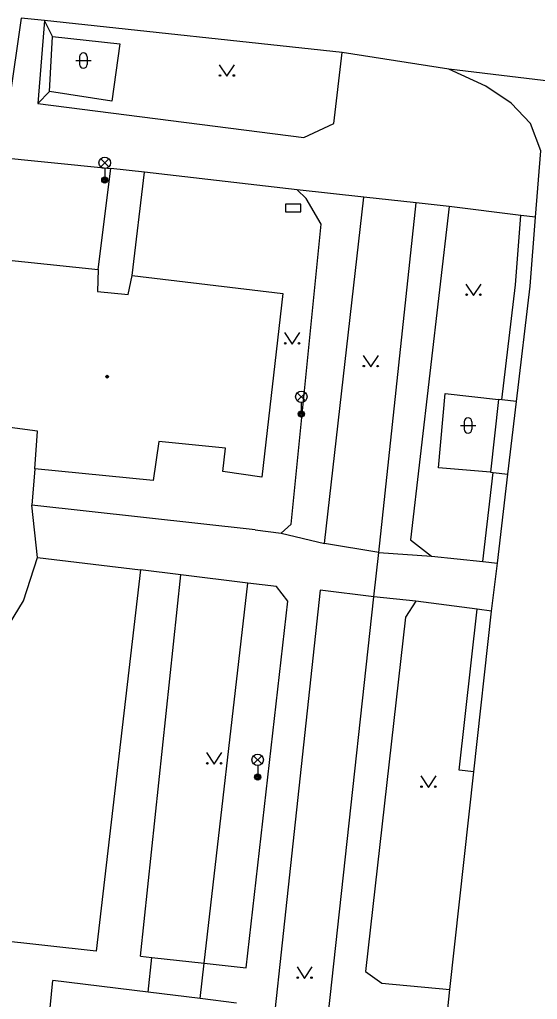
# Model space of a CAD drawing. Extents: x -595546 to -593986, y -1160845 to -1159202.
# Drawn here: x -594242.3 to -594208.4, y -1159600.3 to -1159536.2 of the extents above; entities that cross this region are included whole.
import ezdxf

# ---------------------------------------------------------------- set-up
doc = ezdxf.new("R2010")
doc.units = 0
for name, color, linetype in [('Level 24', 7, 'Continuous'), ('Level 33', 7, 'Continuous'), ('Level 36', 7, 'Continuous'), ('Level 39', 7, 'Continuous'), ('Specificka linie pasportu komunikaci', 7, 'Continuous'), ('TM - budovy zdene_ betonove - VP', 7, 'Continuous'), ('TM - chodniky - VP', 7, 'Continuous'), ('TM - komunikace - VP', 7, 'Continuous'), ('TM - rozhrani ploch obecne - VP', 7, 'Continuous')]:
    doc.layers.add(name, color=color, linetype=linetype)

msp = doc.modelspace()

# ---------------------------------------------------------------- linework, layer by layer
at = {"layer": 'Level 24'}
msp.add_lwpolyline([(-594224.907, -1159548.808), (-594223.907, -1159548.808), (-594223.907, -1159548.308), (-594224.907, -1159548.308)], close=True, dxfattribs=at)
at = {"layer": 'Level 33'}
for p, q in [((-594236.995, -1159545.87), (-594236.465, -1159545.34)), ((-594236.995, -1159545.34), (-594236.465, -1159545.87)), ((-594236.73, -1159545.98), (-594236.73, -1159546.73)), ((-594224.145, -1159561.17), (-594223.615, -1159560.64)), ((-594224.145, -1159560.64), (-594223.615, -1159561.17)), ((-594223.88, -1159561.28), (-594223.88, -1159562.03)), ((-594226.995, -1159584.92), (-594226.465, -1159584.39)), ((-594226.995, -1159584.39), (-594226.465, -1159584.92)), ((-594226.73, -1159585.03), (-594226.73, -1159585.78))]:
    msp.add_line(p, q, dxfattribs=at)
for centre, radius in [((-594236.73, -1159545.605), 0.375), ((-594236.73, -1159546.73), 0.2), ((-594236.73, -1159546.73), 0.145), ((-594236.73, -1159546.73), 0.0876), ((-594223.88, -1159560.905), 0.375), ((-594223.88, -1159562.03), 0.2), ((-594223.88, -1159562.03), 0.145), ((-594223.88, -1159562.03), 0.0876), ((-594226.73, -1159584.655), 0.375), ((-594226.73, -1159585.78), 0.2), ((-594226.73, -1159585.78), 0.145), ((-594226.73, -1159585.78), 0.0876)]:
    msp.add_circle(centre, radius, dxfattribs=at)
at = {"layer": 'Level 36'}
for p, q in [((-594238.376, -1159538.666), (-594238.376, -1159539.166)), ((-594237.876, -1159538.666), (-594237.876, -1159539.166)), ((-594238.626, -1159538.916), (-594237.626, -1159538.916)), ((-594213.476, -1159562.786), (-594212.476, -1159562.786)), ((-594213.226, -1159562.536), (-594213.226, -1159563.036)), ((-594212.726, -1159562.536), (-594212.726, -1159563.036))]:
    msp.add_line(p, q, dxfattribs=at)
for points in [[(-594229.24, -1159539.19), (-594228.74, -1159539.94), (-594228.24, -1159539.19)], [(-594213.12, -1159553.53), (-594212.62, -1159554.28), (-594212.12, -1159553.53)], [(-594224.98, -1159556.71), (-594224.48, -1159557.46), (-594223.98, -1159556.71)], [(-594219.84, -1159558.2), (-594219.34, -1159558.95), (-594218.84, -1159558.2)], [(-594230.07, -1159584.18), (-594229.57, -1159584.93), (-594229.07, -1159584.18)], [(-594216.07, -1159585.71), (-594215.57, -1159586.46), (-594215.07, -1159585.71)], [(-594224.16, -1159598.2), (-594223.66, -1159598.95), (-594223.16, -1159598.2)]]:
    msp.add_lwpolyline(points, dxfattribs=at)
for centre in [(-594229.19, -1159539.89), (-594228.291, -1159539.89), (-594213.07, -1159554.23), (-594212.171, -1159554.23), (-594224.93, -1159557.41), (-594224.031, -1159557.41), (-594219.79, -1159558.9), (-594218.891, -1159558.9), (-594230.02, -1159584.88), (-594229.121, -1159584.88), (-594216.02, -1159586.41), (-594215.121, -1159586.41), (-594224.11, -1159598.9), (-594223.211, -1159598.9)]:
    msp.add_circle(centre, 0.05, dxfattribs=at)
for centre, start, end in [((-594238.126, -1159538.666), 0, 180), ((-594238.126, -1159539.166), 180, 0), ((-594212.976, -1159562.536), 0, 180), ((-594212.976, -1159563.036), 180, 0)]:
    msp.add_arc(centre, 0.25, start, end, dxfattribs=at)
at = {"layer": 'Level 39'}
for radius in [0.09, 0.0398]:
    msp.add_circle((-594236.57, -1159559.59), radius, dxfattribs=at)
at = {"layer": 'Specificka linie pasportu komunikaci'}
for points in [[(-594240.14, -1159537.35), (-594240.67, -1159536.3)], [(-594196.1, -1159541.66), (-594214.24, -1159539.48)], [(-594241.1, -1159541.73), (-594240.35, -1159540.93)], [(-594234.14, -1159546.22), (-594236.34, -1159545.98)], [(-594219.79, -1159547.84), (-594224.14, -1159547.36)], [(-594214.22, -1159548.47), (-594216.36, -1159548.23)], [(-594210.77, -1159561.11), (-594209.88, -1159553.58), (-594209.52, -1159549.04)], [(-594210.77, -1159561.11), (-594210.99, -1159561.08)], [(-594209.81, -1159561.22), (-594210.77, -1159561.11)], [(-594212.02, -1159571.68), (-594211.33, -1159565.86)], [(-594211.52, -1159565.84), (-594211.33, -1159565.86)], [(-594211.33, -1159565.86), (-594210.37, -1159565.97)], [(-594241.12, -1159571.41), (-594241.5, -1159567.99)], [(-594225.2, -1159569.82), (-594222.36, -1159570.5)], [(-594219.13, -1159574), (-594218.81, -1159571.09)], [(-594218.81, -1159571.09), (-594215.37, -1159571.34)], [(-594216.39, -1159574.28), (-594219.13, -1159574)], [(-594212.59, -1159585.43), (-594213.55, -1159585.32), (-594212.39, -1159574.8)]]:
    msp.add_lwpolyline(points, dxfattribs=at)
at = {"layer": 'TM - budovy zdene_ betonove - VP'}
for points in [[(-594246.77, -1159551.58), (-594237.16, -1159552.58)], [(-594237.16, -1159552.58), (-594237.21, -1159554.03)], [(-594235.2, -1159554.22), (-594234.94, -1159552.97)], [(-594234.94, -1159552.97), (-594225.08, -1159554.15)], [(-594237.21, -1159554.03), (-594235.2, -1159554.22)], [(-594225.08, -1159554.15), (-594226.47, -1159566.16)], [(-594241.12, -1159563.16), (-594245.41, -1159562.59)], [(-594241.31, -1159565.63), (-594241.12, -1159563.16)], [(-594233.19, -1159563.83), (-594233.57, -1159566.39)], [(-594228.84, -1159564.26), (-594233.19, -1159563.83)], [(-594229.01, -1159565.79), (-594228.84, -1159564.26)], [(-594233.57, -1159566.39), (-594241.31, -1159565.63)], [(-594226.47, -1159566.16), (-594229.01, -1159565.79)]]:
    msp.add_lwpolyline(points, dxfattribs=at)
at = {"layer": 'TM - chodniky - VP'}
for points in [[(-594240.67, -1159536.3), (-594241.1, -1159541.73)], [(-594221.76, -1159543.04), (-594221.21, -1159538.39)], [(-594241.1, -1159541.73), (-594223.72, -1159543.94)], [(-594223.72, -1159543.94), (-594221.76, -1159543.04)], [(-594256.3, -1159543.96), (-594236.34, -1159545.98)], [(-594237.16, -1159552.58), (-594236.34, -1159545.98)], [(-594234.94, -1159552.97), (-594234.14, -1159546.22)], [(-594224.14, -1159547.36), (-594234.14, -1159546.22)], [(-594223.56, -1159547.94), (-594224.14, -1159547.36)], [(-594222.59, -1159549.62), (-594223.56, -1159547.94)], [(-594222.36, -1159570.5), (-594219.79, -1159547.84)], [(-594216.36, -1159548.23), (-594219.79, -1159547.84)], [(-594218.81, -1159571.09), (-594216.36, -1159548.23)], [(-594214.22, -1159548.47), (-594216.73, -1159570.26)], [(-594209.52, -1159549.04), (-594214.22, -1159548.47)], [(-594208.57, -1159549.15), (-594209.52, -1159549.04)], [(-594224.54, -1159569.25), (-594222.59, -1159549.62)], [(-594241.31, -1159565.63), (-594241.5, -1159567.99)], [(-594226.89, -1159569.62), (-594241.5, -1159567.99)], [(-594225.2, -1159569.82), (-594224.54, -1159569.25)], [(-594226.89, -1159569.62), (-594225.2, -1159569.82)], [(-594218.81, -1159571.09), (-594222.36, -1159570.5)], [(-594216.73, -1159570.26), (-594215.37, -1159571.34)], [(-594215.37, -1159571.34), (-594212.02, -1159571.68)], [(-594242.04, -1159574.26), (-594241.12, -1159571.41)], [(-594241.12, -1159571.41), (-594234.4, -1159572.23)], [(-594212.02, -1159571.68), (-594211.06, -1159571.78)], [(-594234.4, -1159572.23), (-594237.3, -1159597.17)], [(-594234.39, -1159597.5), (-594231.76, -1159572.56)], [(-594227.37, -1159573.09), (-594231.76, -1159572.56)], [(-594225.5, -1159573.32), (-594227.37, -1159573.09)], [(-594224.77, -1159574.28), (-594225.5, -1159573.32)], [(-594222.65, -1159573.56), (-594228.16, -1159624.75)], [(-594219.13, -1159574), (-594222.65, -1159573.56)], [(-594243.56, -1159576.77), (-594242.04, -1159574.26)], [(-594227.49, -1159598.26), (-594224.77, -1159574.28)], [(-594223.36, -1159612.8), (-594219.13, -1159574)], [(-594216.39, -1159574.28), (-594217.06, -1159575.33)], [(-594212.39, -1159574.8), (-594216.39, -1159574.28)], [(-594211.44, -1159574.93), (-594212.39, -1159574.8)], [(-594217.06, -1159575.33), (-594219.69, -1159598.5)], [(-594237.3, -1159597.17), (-594254.09, -1159595.31)], [(-594234.39, -1159597.5), (-594233.64, -1159597.58)], [(-594233.64, -1159597.58), (-594230.23, -1159597.96)], [(-594230.23, -1159597.96), (-594227.49, -1159598.26)], [(-594219.69, -1159598.5), (-594218.62, -1159599.26)], [(-594240.5, -1159602.89), (-594240.12, -1159599.08)], [(-594233.9, -1159599.86), (-594240.12, -1159599.08)], [(-594218.62, -1159599.26), (-594214.16, -1159599.67)], [(-594230.49, -1159600.27), (-594233.9, -1159599.86)], [(-594228.11, -1159600.57), (-594230.49, -1159600.27)]]:
    msp.add_lwpolyline(points, dxfattribs=at)
at = {"layer": 'TM - komunikace - VP'}
for points in [[(-594242.19, -1159536.14), (-594242.98, -1159541.61)], [(-594240.67, -1159536.3), (-594242.19, -1159536.14)], [(-594221.21, -1159538.39), (-594240.67, -1159536.3)], [(-594214.24, -1159539.48), (-594221.21, -1159538.39)], [(-594211.82, -1159540.58), (-594214.24, -1159539.48)], [(-594210.15, -1159541.7), (-594211.82, -1159540.58)], [(-594208.9, -1159543.03), (-594210.15, -1159541.7)], [(-594208.22, -1159544.82), (-594208.9, -1159543.03)], [(-594208.57, -1159549.15), (-594208.22, -1159544.82)], [(-594208.92, -1159553.67), (-594208.57, -1159549.15)], [(-594209.81, -1159561.22), (-594208.92, -1159553.67)], [(-594210.37, -1159565.97), (-594209.81, -1159561.22)], [(-594211.06, -1159571.78), (-594210.37, -1159565.97)], [(-594211.44, -1159574.93), (-594211.06, -1159571.78)], [(-594212.59, -1159585.43), (-594211.44, -1159574.93)], [(-594214.16, -1159599.67), (-594212.59, -1159585.43)], [(-594214.44, -1159602.21), (-594214.16, -1159599.67)]]:
    msp.add_lwpolyline(points, dxfattribs=at)
at = {"layer": 'TM - rozhrani ploch obecne - VP'}
for points in [[(-594240.35, -1159540.93), (-594240.14, -1159537.35)], [(-594240.14, -1159537.35), (-594235.75, -1159537.83)], [(-594235.75, -1159537.83), (-594236.26, -1159541.57)], [(-594236.26, -1159541.57), (-594240.35, -1159540.93)], [(-594214.92, -1159565.56), (-594214.47, -1159560.69)], [(-594214.47, -1159560.69), (-594210.99, -1159561.08)], [(-594210.99, -1159561.08), (-594211.52, -1159565.84)], [(-594211.52, -1159565.84), (-594214.92, -1159565.56)], [(-594231.76, -1159572.56), (-594234.4, -1159572.23)], [(-594230.23, -1159597.96), (-594227.37, -1159573.09)], [(-594233.9, -1159599.86), (-594233.64, -1159597.58)], [(-594230.49, -1159600.27), (-594230.23, -1159597.96)]]:
    msp.add_lwpolyline(points, dxfattribs=at)

doc.saveas('drawing.dxf')
